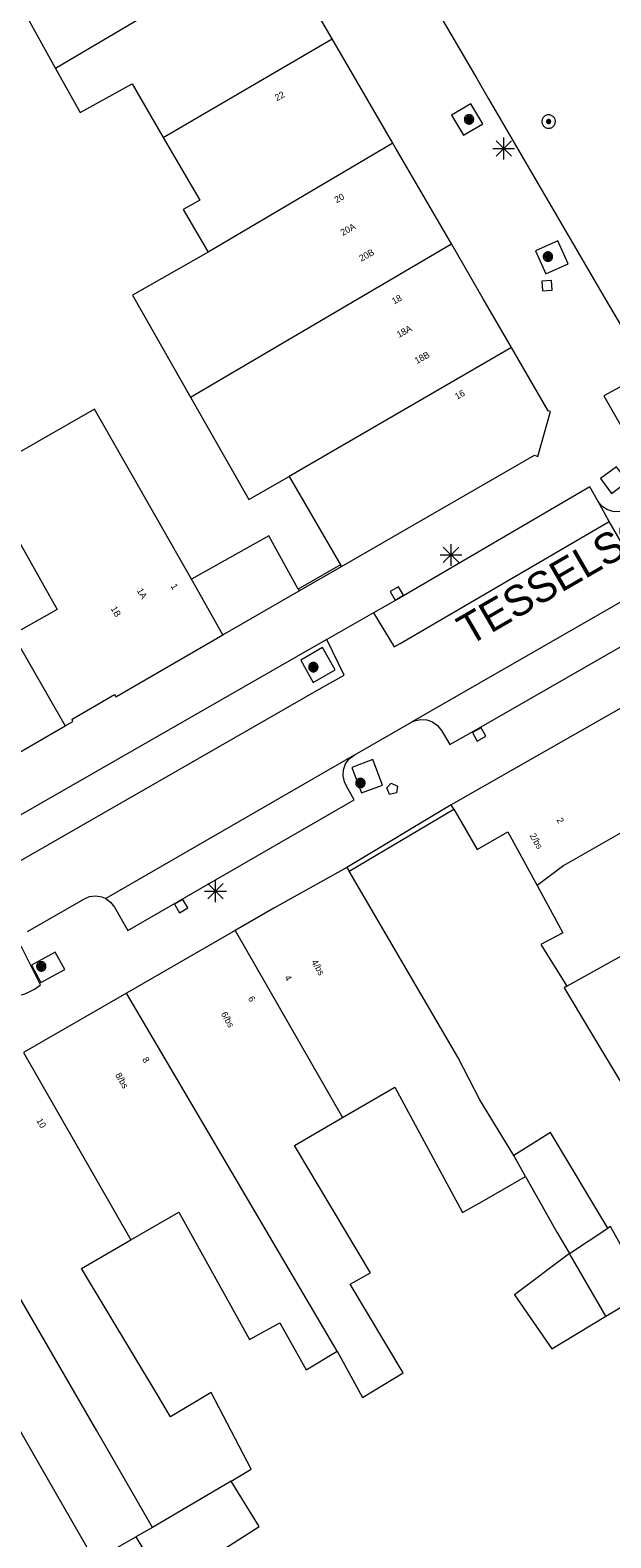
# Model space of a CAD drawing. Header units: metres. Extents: x 135779 to 137489, y 452643 to 455118.
# Tile 344 of 489: x 136419 to 136446, y 454543 to 454612. Entities that reach past the tile are written whole.
import ezdxf
from ezdxf.enums import TextEntityAlignment as Align

# ---------------------------------------------------------------- set-up
doc = ezdxf.new("R2010")
doc.units = ezdxf.units.M
for name, color, linetype, lineweight in [('KTop_NAR_Huisnummer (t)', 7, 'Continuous', 13), ('KTop_NAR_Huisnummer tijdelijk (t)', 7, 'Continuous', 13), ('KTop_ORL_Weg_Straatnaam (t)', 7, 'Continuous', 13), ('KTop_PAL_Lichtmast', 40, 'Continuous', 13), ('KTop_PND_Grondvlaksituatie van BAG-pand [tachy]', 1, 'Continuous', 13), ('KTop_PND_Pandscheiding', 40, 'Continuous', 13), ('KTop_PUT_Brandkraan of -put', 1, 'Continuous', 13), ('KTop_PUT_Inspectie- of rioolput', 15, 'Continuous', 13), ('KTop_PUT_Kolk', 15, 'Continuous', 13), ('KTop_SHD_Muur', 15, 'Continuous', 13), ('KTop_VGO_Boom', 92, 'Continuous', 13), ('KTop_WGD_Parkeervlak', 251, 'Continuous', 13), ('KTop_WGD_Rijbaan_Lokale weg', 251, 'Continuous', 13), ('KTop_WGD_Rijbaan_Lokale weg_verkeersdrempel', 40, 'Continuous', 13), ('KTop_WGD_Voetpad', 251, 'Continuous', 13)]:
    doc.layers.add(name, color=color, linetype=linetype, lineweight=lineweight)
doc.styles.add('Style-ROVU', font='ROVU.shx')
doc.styles.add('Style-ROVUCURSIEF', font='ROVUCURSIEF.shx')

# ---------------------------------------------------------------- blocks, each defined once
blk = doc.blocks.new('PAL_Lichtmast')
at = {"layer": 'KTop_PAL_Lichtmast'}
for p, q in [((-0.354, -0.354), (0.354, 0.354)), ((0.354, -0.354), (-0.354, 0.354)), ((0, -0.5), (0, 0.5)), ((-0.5, 0), (0.5, 0))]:
    blk.add_line(p, q, dxfattribs=at)
blk = doc.blocks.new('PUT_Brandkraan_of_-put')
at = {"layer": 'KTop_PUT_Brandkraan of -put'}
for p, q in [((-0.25, 0.034), (0, 0.25)), ((-0.158, -0.25), (-0.25, 0.034)), ((0, 0.25), (0.25, 0.033)), ((0.25, 0.033), (0.158, -0.25)), ((0.158, -0.25), (-0.158, -0.25))]:
    blk.add_line(p, q, dxfattribs=at)
blk = doc.blocks.new('PUT_Inspectie-_of_rioolput')
at = {"layer": 'KTop_PUT_Inspectie- of rioolput', "flags": 128}
for points in [[(0.31, 0), (0.308, 0.032), (0.303, 0.064), (0.294, 0.095), (0.283, 0.126), (0.268, 0.155), (0.25, 0.182), (0.23, 0.207), (0.207, 0.23), (0.182, 0.25), (0.154, 0.268), (0.126, 0.283), (0.095, 0.294), (0.064, 0.303), (0.032, 0.308), (0, 0.309), (-0.032, 0.308), (-0.064, 0.303), (-0.096, 0.294), (-0.126, 0.283), (-0.155, 0.268), (-0.182, 0.25), (-0.207, 0.23), (-0.23, 0.207), (-0.25, 0.182), (-0.268, 0.154), (-0.283, 0.126), (-0.294, 0.095), (-0.303, 0.064), (-0.308, 0.032), (-0.309, 0), (-0.308, -0.032), (-0.303, -0.064), (-0.294, -0.096), (-0.283, -0.126), (-0.268, -0.155), (-0.25, -0.182), (-0.23, -0.207), (-0.207, -0.23), (-0.182, -0.25), (-0.155, -0.268), (-0.126, -0.283), (-0.096, -0.294), (-0.064, -0.303), (-0.032, -0.308), (0, -0.309), (0.032, -0.308), (0.064, -0.303), (0.095, -0.294), (0.126, -0.283), (0.155, -0.268), (0.182, -0.25), (0.207, -0.23), (0.23, -0.207), (0.25, -0.182), (0.268, -0.155), (0.283, -0.126), (0.294, -0.096), (0.303, -0.064), (0.308, -0.032), (0.31, 0)], [(0.095, 0), (0.094, 0.009), (0.092, 0.019), (0.09, 0.029), (0.086, 0.038), (0.082, 0.047), (0.076, 0.055), (0.07, 0.063), (0.063, 0.07), (0.055, 0.076), (0.047, 0.082), (0.038, 0.086), (0.029, 0.09), (0.019, 0.092), (0.009, 0.094), (0, 0.094), (-0.01, 0.094), (-0.02, 0.092), (-0.029, 0.09), (-0.039, 0.086), (-0.048, 0.082), (-0.056, 0.076), (-0.064, 0.07), (-0.071, 0.063), (-0.077, 0.055), (-0.082, 0.047), (-0.087, 0.038), (-0.09, 0.029), (-0.093, 0.019), (-0.094, 0.009), (-0.095, 0), (-0.094, -0.01), (-0.093, -0.02), (-0.09, -0.029), (-0.087, -0.039), (-0.082, -0.048), (-0.077, -0.056), (-0.071, -0.064), (-0.064, -0.071), (-0.056, -0.077), (-0.047, -0.082), (-0.039, -0.087), (-0.029, -0.09), (-0.02, -0.093), (-0.01, -0.094), (0, -0.095), (0.009, -0.094), (0.019, -0.093), (0.029, -0.09), (0.038, -0.087), (0.047, -0.082), (0.055, -0.077), (0.063, -0.071), (0.07, -0.064), (0.076, -0.056), (0.082, -0.047), (0.086, -0.039), (0.09, -0.029), (0.092, -0.02), (0.094, -0.01), (0.095, 0)], [(0.035, 0), (0.034, 0.003), (0.034, 0.007), (0.033, 0.01), (0.031, 0.014), (0.03, 0.017), (0.028, 0.02), (0.026, 0.023), (0.023, 0.026), (0.02, 0.028), (0.017, 0.03), (0.014, 0.031), (0.01, 0.033), (0.007, 0.034), (0.003, 0.034), (0, 0.034), (-0.004, 0.034), (-0.007, 0.034), (-0.011, 0.033), (-0.014, 0.031), (-0.018, 0.03), (-0.021, 0.028), (-0.023, 0.026), (-0.026, 0.023), (-0.028, 0.02), (-0.03, 0.017), (-0.032, 0.014), (-0.033, 0.01), (-0.034, 0.007), (-0.035, 0.003), (-0.035, 0), (-0.035, -0.004), (-0.034, -0.007), (-0.033, -0.011), (-0.032, -0.014), (-0.03, -0.018), (-0.028, -0.021), (-0.026, -0.023), (-0.023, -0.026), (-0.021, -0.028), (-0.017, -0.03), (-0.014, -0.032), (-0.011, -0.033), (-0.007, -0.034), (-0.004, -0.035), (0, -0.035), (0.003, -0.035), (0.007, -0.034), (0.01, -0.033), (0.014, -0.032), (0.017, -0.03), (0.02, -0.028), (0.023, -0.026), (0.026, -0.023), (0.028, -0.021), (0.03, -0.017), (0.031, -0.014), (0.033, -0.011), (0.034, -0.007), (0.034, -0.004), (0.035, 0)], [(0.01, 0.02), (0.007, 0.02), (0.005, 0.021), (0.003, 0.022), (0.001, 0.022), (-0.001, 0.022), (-0.004, 0.022), (-0.006, 0.021), (-0.008, 0.02), (-0.01, 0.019), (-0.012, 0.018), (-0.014, 0.017), (-0.016, 0.015), (-0.017, 0.013), (-0.019, 0.012), (-0.02, 0.009), (-0.021, 0.007), (-0.022, 0.005), (-0.022, 0.003), (-0.022, 0.001), (-0.022, -0.001), (-0.022, -0.004), (-0.022, -0.006), (-0.021, -0.008), (-0.02, -0.01), (-0.019, -0.012), (-0.017, -0.014), (-0.016, -0.016), (-0.014, -0.017), (-0.012, -0.019), (-0.01, -0.02), (-0.008, -0.021), (-0.006, -0.022), (-0.003, -0.022), (-0.001, -0.022), (0.001, -0.022), (0.003, -0.022), (0.005, -0.022), (0.008, -0.021), (0.01, -0.02), (0.012, -0.019), (0.014, -0.017), (0.015, -0.016), (0.017, -0.014), (0.018, -0.012), (0.02, -0.01), (0.02, -0.008), (0.021, -0.006), (0.022, -0.003), (0.022, -0.001), (0.022, 0.001), (0.022, 0.003), (0.021, 0.005), (0.02, 0.008), (0.019, 0.01), (0.018, 0.012), (0.017, 0.014), (0.015, 0.015), (0.013, 0.017), (0.012, 0.018), (0.01, 0.02)]]:
    blk.add_lwpolyline(points, dxfattribs=at)
blk = doc.blocks.new('PUT_Kolk')
at = {"layer": 'KTop_PUT_Kolk', "flags": 128}
blk.add_lwpolyline([(0.225, -0.225), (0.225, 0.225), (-0.225, 0.225), (-0.225, -0.225), (0.225, -0.225)], dxfattribs=at)
blk = doc.blocks.new('VGO_Boom')
at = {"layer": 'KTop_VGO_Boom', "flags": 128}
for points in [[(0.215, 0), (0.214, 0.022), (0.21, 0.045), (0.204, 0.066), (0.196, 0.087), (0.186, 0.108), (0.174, 0.126), (0.16, 0.144), (0.144, 0.16), (0.126, 0.174), (0.107, 0.186), (0.087, 0.196), (0.066, 0.204), (0.045, 0.21), (0.022, 0.214), (-0.001, 0.215), (-0.023, 0.214), (-0.045, 0.21), (-0.067, 0.204), (-0.088, 0.196), (-0.108, 0.186), (-0.127, 0.174), (-0.144, 0.16), (-0.16, 0.144), (-0.174, 0.126), (-0.187, 0.107), (-0.197, 0.087), (-0.205, 0.066), (-0.211, 0.045), (-0.214, 0.022), (-0.215, -0.001), (-0.214, -0.023), (-0.211, -0.045), (-0.205, -0.067), (-0.197, -0.088), (-0.187, -0.108), (-0.174, -0.127), (-0.16, -0.144), (-0.144, -0.16), (-0.127, -0.174), (-0.108, -0.187), (-0.088, -0.197), (-0.067, -0.205), (-0.045, -0.211), (-0.023, -0.214), (0, -0.215), (0.022, -0.214), (0.045, -0.211), (0.066, -0.205), (0.087, -0.197), (0.108, -0.187), (0.126, -0.174), (0.144, -0.16), (0.16, -0.144), (0.174, -0.127), (0.186, -0.108), (0.196, -0.088), (0.204, -0.067), (0.21, -0.045), (0.214, -0.023), (0.215, -0.001)], [(0.155, 0), (0.154, 0.016), (0.152, 0.032), (0.147, 0.048), (0.142, 0.063), (0.134, 0.078), (0.125, 0.091), (0.115, 0.104), (0.104, 0.115), (0.091, 0.125), (0.077, 0.134), (0.063, 0.142), (0.048, 0.147), (0.032, 0.152), (0.016, 0.154), (-0.001, 0.155), (-0.017, 0.154), (-0.033, 0.152), (-0.048, 0.147), (-0.064, 0.142), (-0.078, 0.134), (-0.092, 0.125), (-0.104, 0.115), (-0.116, 0.104), (-0.126, 0.091), (-0.135, 0.077), (-0.142, 0.063), (-0.148, 0.048), (-0.152, 0.032), (-0.155, 0.016), (-0.155, -0.001), (-0.155, -0.017), (-0.152, -0.033), (-0.148, -0.048), (-0.142, -0.064), (-0.135, -0.078), (-0.126, -0.092), (-0.116, -0.104), (-0.104, -0.116), (-0.092, -0.126), (-0.078, -0.135), (-0.064, -0.142), (-0.048, -0.148), (-0.033, -0.152), (-0.017, -0.155), (0, -0.155), (0.016, -0.155), (0.032, -0.152), (0.048, -0.148), (0.063, -0.142), (0.078, -0.135), (0.091, -0.126), (0.104, -0.116), (0.115, -0.104), (0.125, -0.092), (0.134, -0.078), (0.142, -0.064), (0.147, -0.048), (0.152, -0.033), (0.154, -0.017), (0.155, -0.001)], [(0.095, 0), (0.094, 0.01), (0.093, 0.02), (0.09, 0.029), (0.087, 0.039), (0.082, 0.048), (0.077, 0.056), (0.071, 0.064), (0.064, 0.071), (0.056, 0.077), (0.047, 0.082), (0.039, 0.087), (0.029, 0.09), (0.02, 0.093), (0.01, 0.094), (-0.001, 0.095), (-0.01, 0.094), (-0.02, 0.093), (-0.03, 0.09), (-0.039, 0.087), (-0.048, 0.082), (-0.056, 0.077), (-0.064, 0.071), (-0.071, 0.064), (-0.077, 0.056), (-0.083, 0.047), (-0.087, 0.039), (-0.091, 0.029), (-0.093, 0.02), (-0.095, 0.01), (-0.095, -0.001), (-0.095, -0.01), (-0.093, -0.02), (-0.091, -0.03), (-0.087, -0.039), (-0.083, -0.048), (-0.077, -0.056), (-0.071, -0.064), (-0.064, -0.071), (-0.056, -0.077), (-0.048, -0.083), (-0.039, -0.087), (-0.03, -0.091), (-0.02, -0.093), (-0.01, -0.095), (0, -0.095), (0.01, -0.095), (0.02, -0.093), (0.029, -0.091), (0.039, -0.087), (0.048, -0.083), (0.056, -0.077), (0.064, -0.071), (0.071, -0.064), (0.077, -0.056), (0.082, -0.048), (0.087, -0.039), (0.09, -0.03), (0.093, -0.02), (0.094, -0.01), (0.095, -0.001)], [(0.035, 0), (0.035, 0.004), (0.034, 0.007), (0.033, 0.011), (0.032, 0.014), (0.03, 0.018), (0.028, 0.021), (0.026, 0.023), (0.023, 0.026), (0.021, 0.028), (0.017, 0.03), (0.014, 0.032), (0.011, 0.033), (0.007, 0.034), (0.004, 0.035), (-0.001, 0.035), (-0.004, 0.035), (-0.008, 0.034), (-0.011, 0.033), (-0.015, 0.032), (-0.018, 0.03), (-0.021, 0.028), (-0.024, 0.026), (-0.027, 0.023), (-0.029, 0.021), (-0.031, 0.017), (-0.032, 0.014), (-0.034, 0.011), (-0.035, 0.007), (-0.035, 0.004), (-0.035, -0.001), (-0.035, -0.004), (-0.035, -0.008), (-0.034, -0.011), (-0.032, -0.015), (-0.031, -0.018), (-0.029, -0.021), (-0.027, -0.024), (-0.024, -0.027), (-0.021, -0.029), (-0.018, -0.031), (-0.015, -0.032), (-0.011, -0.034), (-0.008, -0.035), (-0.004, -0.035), (0, -0.035), (0.004, -0.035), (0.007, -0.035), (0.011, -0.034), (0.014, -0.032), (0.018, -0.031), (0.021, -0.029), (0.023, -0.027), (0.026, -0.024), (0.028, -0.021), (0.03, -0.018), (0.032, -0.015), (0.033, -0.011), (0.034, -0.008), (0.035, -0.004), (0.035, 0)]]:
    blk.add_lwpolyline(points, dxfattribs=at)

msp = doc.modelspace()

# ---------------------------------------------------------------- linework, layer by layer
at = {"layer": 'KTop_PND_Grondvlaksituatie van BAG-pand [tachy]', "flags": 128}
for points in [[(136419.683, 454616.591), (136419.883, 454616.247), (136418.309, 454615.501), (136417.909, 454614.654), (136418.981, 454612.731), (136420.183, 454610.575)], [(136432.872, 454611.945), (136430.219, 454616.512)], [(136435.659, 454607.148), (136432.872, 454611.945)], [(136420.183, 454610.575), (136421.311, 454608.551), (136423.688, 454609.876), (136425.125, 454607.408)], [(136425.125, 454607.408), (136426.799, 454604.532), (136426.041, 454604.104), (136427.187, 454602.145)], [(136438.349, 454602.519), (136435.785, 454606.932), (136435.659, 454607.148)], [(136427.187, 454602.145), (136423.713, 454600.164), (136426.376, 454595.492)], [(136441.106, 454597.768), (136439.811, 454600), (136438.349, 454602.519)], [(136433.307, 454587.705), (136442.171, 454592.815), (136442.314, 454592.753), (136442.897, 454594.834), (136442.797, 454594.858), (136441.106, 454597.768)], [(136426.376, 454595.492), (136429.056, 454590.791), (136430.901, 454591.843)], [(136426.418, 454587.135), (136421.961, 454594.933), (136416.721, 454591.94), (136418.215, 454589.358)], [(136430.901, 454591.843), (136433.257, 454587.792)], [(136431.316, 454586.673), (136429.974, 454589.111), (136426.418, 454587.135)], [(136433.307, 454587.705), (136433.257, 454587.792)], [(136427.863, 454584.566), (136431.365, 454586.585)], [(136431.316, 454586.673), (136431.365, 454586.585)], [(136420.625, 454580.396), (136420.97, 454580.596), (136420.935, 454580.706), (136422.89, 454581.836), (136422.944, 454581.731), (136427.863, 454584.566)], [(136452.085, 454578.876), (136450.33, 454581.909), (136450.322, 454581.923), (136450.322, 454581.93), (136450.293, 454582.003), (136448.324, 454582.558), (136448.292, 454582.452), (136438.345, 454576.772)], [(136415.866, 454577.642), (136420.625, 454580.396)], [(136438.465, 454576.564), (136438.345, 454576.772)], [(136438.465, 454576.564), (136439.535, 454574.715), (136440.938, 454575.527), (136442.28, 454573.057)], [(136433.551, 454573.887), (136430.196, 454572.029), (136428.421, 454571.003)], [(136433.551, 454573.887), (136433.649, 454573.72)], [(136441.21, 454560.658), (136439.661, 454563.22), (136438.646, 454565.188), (136433.649, 454573.72)], [(136442.28, 454573.057), (136443.457, 454570.89), (136442.457, 454570.346), (136443.655, 454568.44)], [(136428.421, 454571.003), (136423.44, 454568.124)], [(136423.44, 454568.124), (136418.71, 454565.391)], [(136443.655, 454568.44), (136443.532, 454568.36), (136444.693, 454566.418), (136446.229, 454563.849), (136449.301, 454565.802)], [(136433.35, 454562.407), (136435.758, 454563.799), (136438.866, 454558.046), (136439.866, 454558.619), (136441.75, 454559.698)], [(136433.109, 454551.687), (136434.271, 454549.552), (136436.139, 454550.682), (136433.7, 454554.763), (136434.636, 454555.282), (136431.141, 454561.13), (136433.35, 454562.407)], [(136445.534, 454557.324), (136442.891, 454561.727), (136441.21, 454560.658)], [(136441.75, 454559.698), (136443.186, 454557.145), (136443.772, 454556.165)], [(136423.641, 454556.794), (136425.834, 454558.062), (136429.086, 454552.21), (136430.478, 454552.98), (136431.675, 454550.819), (136433.109, 454551.687)], [(136445.444, 454553.281), (136447.313, 454554.408), (136445.658, 454557.4), (136445.534, 454557.324)], [(136428.242, 454545.715), (136429.162, 454546.259), (136427.314, 454549.783), (136425.457, 454548.67), (136424.857, 454549.671), (136421.372, 454555.483), (136423.641, 454556.794)], [(136443.772, 454556.165), (136441.251, 454554.272), (136442.964, 454551.785), (136445.444, 454553.281)], [(136413.892, 454551.038), (136416.087, 454552.303), (136419.446, 454546.462), (136421.968, 454542.076), (136423.868, 454543.149)], [(136423.868, 454543.149), (136425.226, 454540.879), (136429.521, 454543.624), (136428.242, 454545.715)]]:
    msp.add_lwpolyline(points, dxfattribs=at)
at = {"layer": 'KTop_PND_Pandscheiding', "flags": 128}
for points in [[(136430.219, 454616.512), (136420.183, 454610.575)], [(136425.125, 454607.408), (136432.872, 454611.945)], [(136435.659, 454607.148), (136427.187, 454602.145)], [(136426.376, 454595.492), (136434.057, 454600), (136438.349, 454602.519)], [(136441.106, 454597.768), (136430.901, 454591.843)], [(136418.215, 454589.358), (136420.257, 454585.73), (136418.223, 454584.59), (136420.625, 454580.396)], [(136427.863, 454584.566), (136426.418, 454587.135)], [(136452.085, 454578.876), (136443.511, 454573.983), (136442.28, 454573.057)], [(136443.655, 454568.44), (136454.598, 454574.535)], [(136428.421, 454571.003), (136433.35, 454562.407)], [(136433.109, 454551.687), (136423.44, 454568.124)], [(136418.71, 454565.391), (136423.641, 454556.794)], [(136424.632, 454543.581), (136424.445, 454543.913), (136422.067, 454548.018), (136413.685, 454562.487)], [(136441.75, 454559.698), (136441.21, 454560.658)], [(136443.772, 454556.165), (136445.534, 454557.324)], [(136445.444, 454553.281), (136443.772, 454556.165)], [(136428.242, 454545.715), (136424.632, 454543.581)], [(136424.632, 454543.581), (136423.868, 454543.149)]]:
    msp.add_lwpolyline(points, dxfattribs=at)
at = {"layer": 'KTop_SHD_Muur', "flags": 128}
for points in [[(136433.257, 454587.792), (136431.316, 454586.673)], [(136431.365, 454586.585), (136433.307, 454587.705)], [(136438.345, 454576.772), (136433.551, 454573.887)], [(136433.649, 454573.72), (136438.465, 454576.564)]]:
    msp.add_lwpolyline(points, dxfattribs=at)
at = {"layer": 'KTop_WGD_Parkeervlak', "flags": 128}
msp.add_lwpolyline([(136431.43, 454583.41), (136432.01, 454582.38), (136433.01, 454582.96), (136432.43, 454583.99), (136431.43, 454583.41)], dxfattribs=at)
at = {"layer": 'KTop_WGD_Rijbaan_Lokale weg', "flags": 128}
for points in [[(136434.778, 454585.581), (136435.716, 454584.015), (136435.991, 454584.171), (136445.594, 454589.779)], [(136447.335, 454586.776), (136445.594, 454589.779)], [(136447.335, 454586.776), (136436.516, 454580.56)], [(136434.778, 454585.581), (136432.625, 454584.36)], [(136417.393, 454573.531), (136432.391, 454582.131), (136433.43, 454582.72), (136432.625, 454584.36)], [(136433.881, 454579.051), (136436.516, 454580.56)], [(136433.881, 454579.051), (136422.483, 454572.462)], [(136418.891, 454570.945), (136421.471, 454572.441), (136421.733, 454572.552), (136422.016, 454572.586), (136422.297, 454572.54), (136422.483, 454572.462)]]:
    msp.add_lwpolyline(points, dxfattribs=at)
at = {"layer": 'KTop_WGD_Rijbaan_Lokale weg_verkeersdrempel', "flags": 128}
for points in [[(136437.07, 454614.36), (136437.55, 454613.48), (136439.514, 454610.115), (136440.056, 454609.185), (136445.415, 454600), (136448.744, 454594.355), (136446.46, 454590.37), (136446.3, 454590.286), (136446.03, 454590.219), (136445.752, 454590.231), (136445.489, 454590.321), (136445.262, 454590.481), (136445.09, 454590.7)], [(136445.594, 454589.779), (136445.09, 454590.7)]]:
    msp.add_lwpolyline(points, dxfattribs=at)
at = {"layer": 'KTop_WGD_Voetpad', "flags": 128}
for points in [[(136439.786, 454608.037), (136439.235, 454608.955), (136438.353, 454608.426), (136438.904, 454607.508), (136439.786, 454608.037)], [(136443.706, 454601.612), (136443.23, 454602.659), (136442.215, 454602.197), (136442.691, 454601.15), (136443.706, 454601.612)], [(136448.054, 454594.324), (136446.947, 454596.425), (136445.34, 454595.553), (136446.815, 454592.973), (136447.655, 454593.432), (136448.054, 454594.324)], [(136445.198, 454591.753), (136445.7, 454591.069), (136446.436, 454591.609), (136445.934, 454592.293), (136445.198, 454591.753)], [(136445.09, 454590.7), (136444.71, 454591.36), (136435.961, 454586.251), (136434.778, 454585.581)], [(136436.516, 454580.56), (136436.66, 454580.627), (136436.938, 454580.688), (136437.221, 454580.669), (136437.488, 454580.572), (136437.717, 454580.405), (136437.891, 454580.181), (136438.271, 454579.541), (136439.501, 454580.221), (136446.93, 454584.49), (136448.22, 454585.25), (136447.87, 454585.88)], [(136432.625, 454584.36), (136432.361, 454584.211), (136417.101, 454575.461), (136417.431, 454574.791), (136417.551, 454574.533), (136417.595, 454574.251), (136417.56, 454573.969), (136417.447, 454573.707), (136417.267, 454573.486), (136417.131, 454573.381)], [(136422.483, 454572.462), (136422.706, 454572.297), (136422.881, 454572.071), (136423.501, 454571.001), (136433.881, 454577.001), (136433.521, 454577.651), (136433.441, 454577.815), (136433.379, 454578.093), (136433.397, 454578.377), (136433.492, 454578.644), (136433.658, 454578.875), (136433.881, 454579.051)], [(136434.737, 454578.844), (136433.779, 454578.478), (136434.225, 454577.311), (136435.183, 454577.677), (136434.737, 454578.844)], [(136419.071, 454569.397), (136419.503, 454568.608), (136420.597, 454569.207), (136420.165, 454569.996), (136419.071, 454569.397)]]:
    msp.add_lwpolyline(points, dxfattribs=at)
msp.add_lwpolyline([(136418.621, 454570.253), (136418.257, 454570.043), (136415.805, 454568.62), (136418.144, 454568.081, 0.205818), (136418.971, 454568.183), (136419.206, 454568.297), (136419.491, 454568.501), (136418.621, 454570.253)], format="xyb", dxfattribs=at)

# ---------------------------------------------------------------- block references
at = {"layer": 'KTop_PAL_Lichtmast'}
for p in [(136440.751, 454606.9), (136438.332, 454588.242), (136427.522, 454572.802)]:
    msp.add_blockref('PAL_Lichtmast', p, dxfattribs=at)
at = {"layer": 'KTop_PUT_Brandkraan of -put', "rotation": 153.9067240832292}
msp.add_blockref('PUT_Brandkraan_of_-put', (136435.622, 454577.462), dxfattribs=at)
at = {"layer": 'KTop_PUT_Inspectie- of rioolput', "rotation": 210.2614789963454}
msp.add_blockref('PUT_Inspectie-_of_rioolput', (136442.812, 454608.14), dxfattribs=at)
at = {"layer": 'KTop_PUT_Kolk'}
for p, rotation in [((136442.736, 454600.606), 94.72877434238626), ((136435.841, 454586.474), 300.2828968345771), ((136439.624, 454580), 119.098610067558), ((136425.944, 454572.12), 120.0294017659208)]:
    msp.add_blockref('PUT_Kolk', p, dxfattribs=dict(at, rotation=rotation))
at = {"layer": 'KTop_VGO_Boom'}
for p in [(136439.16, 454608.24), (136442.78, 454601.94), (136432.014, 454583.089), (136434.174, 454577.769), (136419.524, 454569.349)]:
    msp.add_blockref('VGO_Boom', p, dxfattribs=at)

# ---------------------------------------------------------------- texts
at = {"layer": 'KTop_NAR_Huisnummer (t)', "style": 'Style-ROVU'}
for s, rotation, p in [('22', 29, (136430.659, 454609.419)), ('20', 29, (136433.396, 454604.732)), ('20A', 29, (136433.913, 454603.36)), ('20B', 29, (136434.768, 454602.179)), ('18', 29, (136436.036, 454600.081)), ('18A', 29, (136436.495, 454598.679)), ('18B', 29, (136437.315, 454597.475)), ('16', 29.6, (136438.927, 454595.712)), ('1', 300, (136425.694, 454586.692)), ('1A', 300, (136424.271, 454586.259)), ('1B', 300, (136423.075, 454585.429))]:
    msp.add_text(s, height=0.3, rotation=rotation, dxfattribs=at).set_placement(p, align=Align.MIDDLE_RIGHT)
at = {"layer": 'KTop_NAR_Huisnummer tijdelijk (t)', "style": 'Style-ROVUCURSIEF'}
for s, rotation, p in [('2', 299.7, (136443.296, 454576.147)), ('2/bs', 300, (136442.058, 454575.432)), ('4/bs', 300, (136432.039, 454569.632)), ('4', 300, (136430.802, 454568.916)), ('6', 300, (136429.13, 454567.953)), ('6/bs', 300, (136427.891, 454567.239)), ('8', 300, (136424.273, 454565.15)), ('8/bs', 300, (136423.035, 454564.437)), ('10', 300, (136419.416, 454562.349))]:
    msp.add_text(s, height=0.3, rotation=rotation, dxfattribs=at).set_placement(p, align=Align.MIDDLE_LEFT)
at = {"layer": 'KTop_ORL_Weg_Straatnaam (t)', "style": 'Style-ROVU'}
msp.add_text('TESSELSCHADESTRAAT', height=1.4, rotation=30.07903, dxfattribs=at).set_placement((136439.162, 454584.047))

doc.saveas('drawing.dxf')
